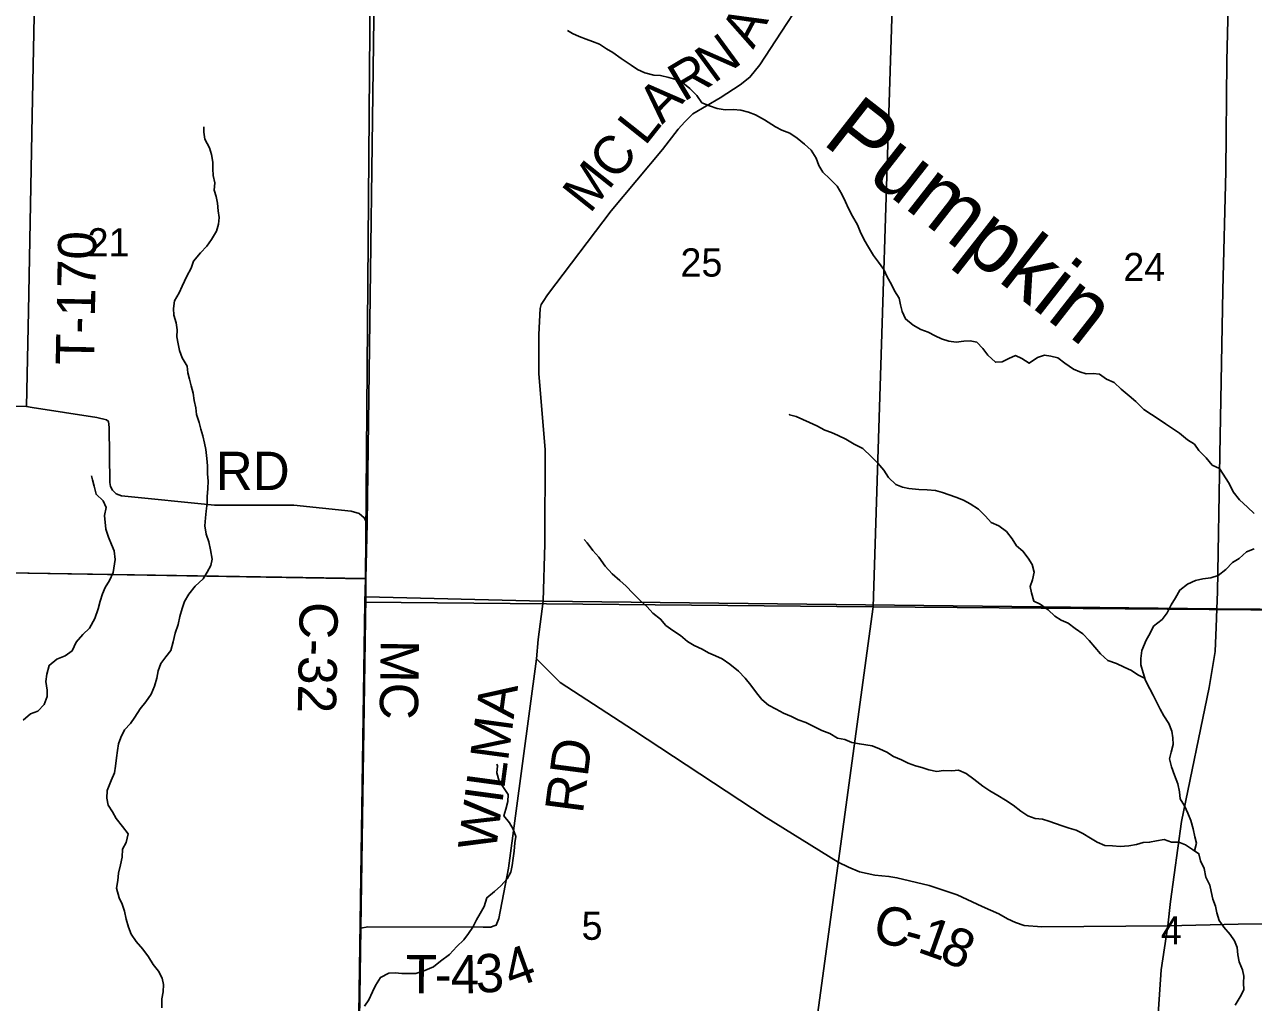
# Model space of a CAD drawing. Extents: x 1759416 to 2214760, y 252598 to 1116833.
# Drawn here: x 2026271 to 2035892, y 839182 to 846836 of the extents above; entities that cross this region are included whole.
import ezdxf

# ---------------------------------------------------------------- set-up
doc = ezdxf.new("R2010")
doc.units = 0
for name, color, linetype in [('GM_X_County_Road', 7, 'Continuous'), ('GM_X_County_Road_Text', 7, 'Continuous'), ('GM_X_Minor_River', 7, 'Continuous'), ('GM_X_Minor_River_Text', 7, 'Continuous'), ('GM_X_Section', 7, 'Continuous'), ('GM_X_Section_Text', 7, 'Continuous'), ('GM_X_Township', 7, 'Continuous'), ('GM_X_Township_Road', 7, 'Continuous'), ('GM_X_Township_Road_Text', 7, 'Continuous')]:
    doc.layers.add(name, color=color, linetype=linetype)

msp = doc.modelspace()

# ---------------------------------------------------------------- linework, layer by layer
at = {"layer": 'GM_X_County_Road'}
for points in [[(2032338, 846994.9), (2032195.4, 846777.5), (2032028.6, 846520.7), (2031949.5, 846424.1), (2031872.7, 846364.8), (2031716.9, 846261.6), (2031504, 846138.7), (2031441.5, 846073.9), (2031388.8, 846016.8), (2031265.9, 845858.7), (2030863.9, 845378.9), (2030365.7, 844721.7), (2030331.3, 844667.7), (2030315.2, 844643.7), (2030307, 844613.7), (2030295.9, 844409.1), (2030298.2, 844104.2), (2030347.3, 843507.6), (2030344.6, 842771.8), (2030332.2, 842321.6)], [(2025914.8, 843849.3), (2026285.3, 843845.3), (2026331.3, 843839), (2026837.6, 843760), (2026911.6, 843741.6), (2026927.5, 843729.4), (2026933.3, 843681.3), (2026937, 843252), (2026942.8, 843219.9), (2026958.7, 843191.7), (2026986.6, 843163.5), (2027030.6, 843147.2), (2027757.2, 843075), (2028378.9, 843073.8), (2028827.5, 843026.7), (2028891.1, 843008.3), (2028930, 842975.5), (2028952.5, 842930.4), (2028943.4, 842500.2), (2028942.2, 842356.9)], [(2028942.2, 842356.9), (2028902.3, 839761.8), (2028866.6, 837250.6), (2028838.3, 834843.4), (2028832.8, 833954.3), (2028823.7, 833328.2)], [(2028942.2, 842356.9), (2030332.2, 842321.6)], [(2030332.2, 842321.6), (2030332.2, 842321.6), (2030292.4, 842023.7), (2030278.7, 841871.3), (2030465.4, 841686.2), (2031038.2, 841314), (2032077.9, 840628.3), (2032640.8, 840280.2), (2032722.7, 840239.6), (2032806.6, 840205.1), (2032928.6, 840178.3), (2033038.7, 840167.7), (2033100.8, 840157.3), (2033352.8, 840097.8), (2033572.7, 840024.4), (2033768.5, 839933), (2033898.4, 839874.1), (2033966.2, 839835.7), (2034030.2, 839807.2), (2034096.1, 839782.8), (2034236.3, 839774), (2035221.7, 839780.7), (2035772.5, 839795.7), (2036812, 839804.1)]]:
    msp.add_lwpolyline(points, dxfattribs=at)
at = {"layer": 'GM_X_Minor_River'}
for points in [[(2033142.8, 844589.6), (2033128.7, 844641.8), (2033118.6, 844693.9), (2033082.5, 844752), (2033058.4, 844802.2), (2033024.3, 844860.3), (2032998.2, 844918.4), (2032956.1, 844976.6), (2032918, 845028.7), (2032877.9, 845094.8), (2032843.8, 845151), (2032813.7, 845217.1), (2032791.6, 845269.3), (2032753.5, 845337.4), (2032721.4, 845397.5), (2032697.3, 845447.7), (2032669.2, 845507.8), (2032633.1, 845570), (2032574.9, 845628.1), (2032520.8, 845680.2), (2032490.7, 845732.3), (2032468.6, 845790.4), (2032428.5, 845852.6), (2032378.4, 845900.7), (2032320.3, 845946.8), (2032262.2, 845986.8), (2032200.1, 846010.8), (2032150.1, 846036.9), (2032063.9, 846090.9), (2031993.8, 846129), (2031939.8, 846151), (2031877.7, 846165), (2031819.7, 846170.9), (2031755.6, 846168.9), (2031693.6, 846178.9), (2031633.5, 846198.9), (2031573.4, 846222.9), (2031533.3, 846281), (2031479.2, 846335.1), (2031425.1, 846379.2), (2031369, 846405.2), (2031315, 846421.2), (2031248.9, 846437.2), (2031198.8, 846441.2), (2031126.8, 846457.1), (2031070.7, 846483.2), (2031020.6, 846517.2), (2030940.5, 846569.3), (2030876.4, 846617.4), (2030826.3, 846645.4), (2030772.2, 846681.5), (2030718.1, 846703.5), (2030668.1, 846721.5), (2030614, 846743.5), (2030561.9, 846767.5), (2030521.9, 846789.5)], [(2027221.1, 841533.7), (2027261, 841595.9), (2027288.9, 841658.1), (2027306.8, 841720.3), (2027316.8, 841778.5), (2027338.7, 841834.7), (2027376.7, 841886.8), (2027414.6, 841937), (2027434.5, 842003.2), (2027450.5, 842073.4), (2027472.4, 842139.7), (2027486.3, 842201.8), (2027504.2, 842266), (2027522.2, 842320.2), (2027556.1, 842378.4), (2027606, 842440.6), (2027670, 842498.8), (2027699.9, 842551), (2027727.9, 842601.2), (2027739.8, 842651.3), (2027727.7, 842723.5), (2027713.6, 842787.7), (2027691.5, 842847.9), (2027681.4, 842912), (2027687.4, 842974.2), (2027693.3, 843026.4), (2027699.2, 843088.6), (2027701.1, 843140.7), (2027705, 843204.9), (2027707, 843263.1), (2027702.9, 843319.2), (2027702.8, 843383.4), (2027698.7, 843439.6), (2027688.6, 843509.8), (2027678.5, 843559.9), (2027666.4, 843618), (2027650.4, 843670.2), (2027638.3, 843722.3), (2027616.2, 843784.5), (2027612.1, 843836.6), (2027598, 843894.8), (2027589.9, 843950.9), (2027573.8, 844007.1), (2027561.8, 844061.2), (2027549.7, 844111.3), (2027543.6, 844161.5), (2027503.5, 844227.6), (2027483.4, 844283.8), (2027473.3, 844337.9), (2027463.2, 844392.1), (2027465.2, 844446.2), (2027457.1, 844502.4), (2027439, 844562.5), (2027436.9, 844612.7), (2027444.8, 844672.9), (2027480.8, 844735.1), (2027504.7, 844789.2), (2027540.6, 844865.5), (2027574.5, 844929.7), (2027594.5, 844983.9), (2027648.4, 845048.1), (2027698.4, 845100.3), (2027734.3, 845154.5), (2027774.3, 845218.7), (2027790.2, 845272.9), (2027794.1, 845327), (2027786, 845379.2), (2027782, 845439.3), (2027769.9, 845489.4), (2027755.8, 845539.6), (2027759.7, 845597.8), (2027747.6, 845655.9), (2027745.6, 845706), (2027745.5, 845758.2), (2027735.4, 845818.3), (2027717.3, 845870.5), (2027683.2, 845938.6), (2027675.1, 845992.8), (2027675, 846036.9)], [(2035896.8, 843009.5), (2035844.6, 843059.6), (2035782.5, 843115.7), (2035732.4, 843177.8), (2035702.3, 843244), (2035626.1, 843360.3), (2035570, 843386.3), (2035521.9, 843444.4), (2035465.8, 843502.5), (2035429.7, 843552.7), (2035375.6, 843586.7), (2035313.5, 843638.8), (2035259.4, 843674.9), (2035203.3, 843710.9), (2035147.3, 843749), (2035095.2, 843785), (2035035.1, 843823.1), (2034971, 843885.2), (2034918.9, 843931.3), (2034856.7, 843983.4), (2034800.6, 844035.5), (2034742.6, 844059.5), (2034686.5, 844099.6), (2034636.4, 844105.5), (2034582.4, 844103.5), (2034532.3, 844117.5), (2034482.3, 844137.5), (2034416.2, 844185.6), (2034360.1, 844227.7), (2034306, 844239.6), (2034256, 844247.6), (2034202, 844229.5), (2034136, 844185.3), (2034079.9, 844223.4), (2034029.8, 844245.4), (2033975.8, 844223.3), (2033923.8, 844197.2), (2033871.8, 844193.1), (2033811.7, 844249.2), (2033773.6, 844299.3), (2033725.5, 844349.4), (2033675.4, 844359.4), (2033625.4, 844357.4), (2033565.4, 844351.3), (2033507.3, 844357.3), (2033449.3, 844375.3), (2033399.2, 844399.3), (2033345.1, 844427.3), (2033287.1, 844449.3), (2033227, 844483.4), (2033166.9, 844531.5), (2033142.8, 844589.6)], [(2035040.2, 841720.1), (2034987.8, 841747), (2034937.7, 841779.1), (2034879.7, 841805.1), (2034819.6, 841835.2), (2034753.5, 841859.2), (2034695.4, 841909.2), (2034649.3, 841963.4), (2034605.2, 842015.5), (2034557.1, 842067.6), (2034497, 842109.7), (2034440.9, 842149.7), (2034386.9, 842173.8), (2034336.8, 842205.8), (2034284.7, 842253.9), (2034222.6, 842300), (2034172.5, 842324), (2034154.4, 842388.2), (2034144.3, 842438.3), (2034162.3, 842488.5), (2034176.2, 842548.7), (2034160.1, 842608.8), (2034128, 842658.9), (2034087.9, 842715), (2034037.8, 842757.1), (2034003.7, 842811.3), (2033957.6, 842867.4), (2033897.5, 842911.4), (2033839.5, 842937.5), (2033793.4, 842987.6), (2033739.3, 843041.7), (2033675.2, 843083.8), (2033623.1, 843113.8), (2033563, 843137.8), (2033509, 843155.8), (2033456.9, 843173.8), (2033402.8, 843187.8), (2033336.8, 843193.8), (2033272.7, 843195.7), (2033194.7, 843203.7), (2033144.6, 843215.7), (2033092.6, 843235.7), (2033034.4, 843291.8), (2032998.3, 843347.9), (2032952.3, 843402), (2032902.2, 843452.1), (2032834, 843518.3), (2032765.9, 843552.3), (2032701.8, 843590.4), (2032639.7, 843620.4), (2032589.7, 843642.4), (2032537.6, 843662.4), (2032473.5, 843696.5), (2032415.5, 843722.5), (2032363.4, 843744.5), (2032311.3, 843768.5), (2032259.3, 843782.5), (2032265.3, 843784.5)], [(2026260.6, 841390.5), (2026316.6, 841440.7), (2026374.6, 841462.8), (2026424.6, 841513), (2026446.5, 841577.2), (2026448.4, 841627.3), (2026436.3, 841693.5), (2026444.3, 841751.7), (2026464.2, 841819.9), (2026524.2, 841868.1), (2026588.1, 841894.2), (2026644.1, 841934.4), (2026674.1, 842002.6), (2026726, 842062.8), (2026778, 842111), (2026819.9, 842187.2), (2026845.8, 842261.5), (2026863.7, 842321.7), (2026879.7, 842379.8), (2026901.6, 842430), (2026935.5, 842484.2), (2026963.5, 842548.4), (2026979.3, 842648.7), (2026971.3, 842716.9), (2026951.2, 842767), (2026929.1, 842823.1), (2026907, 842885.3), (2026896.8, 842993.6), (2026908.7, 843055.8), (2026886.7, 843107.9), (2026830.5, 843160), (2026816.4, 843222.2), (2026802.4, 843272.3), (2026794.3, 843304.4)], [(2035606.7, 839884.2), (2035594.6, 839936.4), (2035574.6, 839990.5), (2035560.5, 840050.7), (2035550.4, 840100.8), (2035520.3, 840162.9), (2035506.2, 840229.1), (2035478.1, 840291.3), (2035466, 840345.4), (2035415.9, 840379.5), (2035359.8, 840415.5), (2035307.8, 840437.5), (2035251.7, 840437.5), (2035193.7, 840457.5), (2035133.6, 840447.4), (2035079.6, 840435.3), (2035027.6, 840433.3), (2034977.6, 840419.2), (2034915.6, 840407.1), (2034847.5, 840403), (2034789.5, 840407), (2034729.4, 840409), (2034669.4, 840435), (2034617.3, 840467), (2034557.2, 840505.1), (2034505.1, 840529.1), (2034449.1, 840547.1), (2034395, 840563.1), (2034343, 840581.1), (2034290.9, 840601.1), (2034240.8, 840615.1), (2034182.8, 840621.1), (2034124.7, 840643.1), (2034070.6, 840679.2), (2034010.5, 840725.2), (2033950.4, 840765.3), (2033890.4, 840801.3), (2033828.3, 840837.4), (2033774.2, 840873.5), (2033704.1, 840929.6), (2033642, 840973.6), (2033581.9, 840999.7), (2033529.9, 840995.6), (2033465.8, 840997.5), (2033413.8, 840989.5), (2033349.7, 841001.5), (2033295.7, 841019.5), (2033245.6, 841033.5), (2033189.6, 841053.5), (2033137.5, 841079.5), (2033073.4, 841107.5), (2033021.3, 841141.6), (2032963.3, 841167.6), (2032907.2, 841191.6), (2032807.1, 841205.6), (2032747, 841217.6), (2032693, 841239.6), (2032634.9, 841251.6), (2032576.8, 841285.6), (2032512.8, 841309.6), (2032454.7, 841339.7), (2032388.6, 841373.7), (2032328.5, 841393.7), (2032274.5, 841419.7), (2032212.4, 841445.8), (2032156.3, 841477.8), (2032094.2, 841507.8), (2032042.1, 841553.9), (2032002, 841604), (2031955.9, 841666.2), (2031913.8, 841720.3), (2031859.7, 841774.4), (2031793.6, 841830.5), (2031733.5, 841870.6), (2031681.4, 841894.6), (2031625.4, 841918.6), (2031575.3, 841946.6), (2031513.2, 841976.7), (2031461.1, 842006.7), (2031407, 842054.8), (2031347, 842092.9), (2031290.9, 842132.9), (2031250.8, 842183), (2031188.7, 842229.1), (2031146.6, 842279.2), (2031090.5, 842327.3), (2031034.4, 842385.4), (2030982.2, 842439.5), (2030930.1, 842485.6), (2030872, 842537.7), (2030815.9, 842595.8), (2030765.8, 842668), (2030719.7, 842718.1), (2030675.6, 842780.2), (2030651.5, 842806.3)], [(2035432, 840368.5), (2035445.9, 840427.6), (2035433.8, 840477.8), (2035419.7, 840539.9), (2035401.6, 840606.1), (2035377.5, 840662.2), (2035353.4, 840720.4), (2035319.3, 840774.5), (2035313.3, 840830.7), (2035301.2, 840892.8), (2035273.1, 840961), (2035251, 841025.2), (2035234.9, 841089.4), (2035248.8, 841141.5), (2035264.7, 841199.7), (2035260.7, 841251.8), (2035252.6, 841304), (2035230.5, 841364.1), (2035190.4, 841424.3), (2035162.3, 841478.4), (2035108.1, 841586.7), (2035080, 841636.8), (2035045.9, 841701), (2035027.8, 841761.1), (2035011.7, 841823.3), (2035011.7, 841873.4), (2035017.6, 841937.6), (2035053.5, 842017.9), (2035083.4, 842072.1), (2035109.4, 842126.2), (2035177.4, 842178.4), (2035217.3, 842230.6), (2035249.3, 842292.8), (2035281.2, 842349), (2035317.2, 842409.2), (2035377.1, 842455.4), (2035439.1, 842485.6), (2035497.2, 842497.7), (2035559.2, 842505.7), (2035617.2, 842523.8), (2035677.2, 842570), (2035727.1, 842624.2), (2035781.1, 842656.4), (2035839.1, 842708.6), (2035899.1, 842732.7)], [(2027346.5, 839139), (2027344.4, 839209.2), (2027356.3, 839265.4), (2027358.2, 839321.5), (2027348.1, 839371.7), (2027320, 839427.8), (2027277.9, 839479.9), (2027241.8, 839540), (2027197.7, 839598.2), (2027145.6, 839658.3), (2027105.5, 839716.4), (2027083.4, 839770.6), (2027067.3, 839834.7), (2027053.2, 839894.9), (2027035.1, 839951), (2027011, 840001.2), (2026990.9, 840075.4), (2027000.9, 840135.5), (2027006.8, 840193.7), (2027022.7, 840257.9), (2027034.6, 840320.1), (2027036.5, 840382.3), (2027066.5, 840434.4), (2027082.4, 840500.7), (2027038.3, 840558.8), (2026988.2, 840620.9), (2026958.1, 840673), (2026926, 840725.2), (2026915.9, 840781.3), (2026917.8, 840839.5), (2026947.7, 840919.7), (2026973.7, 840977.9), (2026983.6, 841030.1), (2026991.5, 841096.3), (2026999.4, 841154.4), (2027007.4, 841206.6), (2027025.3, 841256.8), (2027053.2, 841314.9), (2027101.2, 841365.1), (2027133.2, 841415.3), (2027175.1, 841479.5), (2027221.1, 841533.7)], [(2029948.8, 840049.8), (2030000.8, 840094), (2030048.8, 840148.2), (2030076.7, 840202.3), (2030088.6, 840254.5), (2030096.6, 840310.7), (2030104.5, 840364.8), (2030110.4, 840431), (2030118.3, 840481.2), (2030096.2, 840537.3), (2030066.2, 840587.4), (2030022.1, 840641.5), (2030038, 840695.7), (2030053.9, 840755.9), (2030055.9, 840810.1), (2030019.8, 840864.2), (2029987.7, 840914.3), (2029967.6, 840978.5), (2029973.5, 841034.6), (2029967.5, 841046.7)], [(2028931.4, 839152.4), (2028965.4, 839202.5), (2028995.3, 839264.8), (2029019.3, 839314.9), (2029057.2, 839377.1), (2029123.2, 839411.3), (2029173.2, 839413.3), (2029225.3, 839409.4), (2029277.3, 839409.4), (2029333.3, 839407.4), (2029391.3, 839425.5), (2029471.3, 839459.7), (2029527.3, 839503.9), (2029597.3, 839558.1), (2029655.2, 839620.3), (2029711.2, 839670.5), (2029747.2, 839720.7), (2029779.1, 839770.9), (2029809, 839829), (2029839, 839879.2), (2029868.9, 839933.4), (2029888.9, 840001.6), (2029948.8, 840049.8)], [(2035749.8, 839160.3), (2035787.7, 839224.5), (2035817.7, 839280.7), (2035815.6, 839334.8), (2035817.5, 839387), (2035805.5, 839437.1), (2035779.4, 839499.3), (2035771.3, 839555.4), (2035765.2, 839611.6), (2035745.1, 839663.7), (2035709, 839713.8), (2035660.9, 839771.9), (2035624.8, 839824.1), (2035606.7, 839884.2)]]:
    msp.add_lwpolyline(points, dxfattribs=at)
at = {"layer": 'GM_X_Section'}
for points in [[(2028981.5, 847784.7), (2028938.8, 842496.9), (2025051.8, 842562.2), (2023622.8, 842583.7), (2023761.5, 847931.7)], [(2033088.9, 847791.3), (2032914.6, 842279.2), (2028935.2, 842314.8), (2028938.8, 842496.9), (2028981.5, 847784.7)], [(2038329.2, 847643.7), (2038174.5, 842236.2), (2032914.6, 842279.2), (2033088.9, 847791.3)], [(2028935.2, 842314.8), (2032914.6, 842279.2), (2032234.9, 837288.1), (2028865.9, 837251.1), (2028881.6, 838733.5)], [(2038174.5, 842236.2), (2038184.1, 841701.3), (2037606.4, 837463.5), (2032234.9, 837288.1), (2032914.6, 842279.2)]]:
    msp.add_lwpolyline(points, close=True, dxfattribs=at)
at = {"layer": 'GM_X_Township'}
for points in [[(2029344.8, 867782.7), (2029127.9, 855176.9), (2029102.6, 853670.5), (2029052.6, 849933.6), (2029030.1, 849879.1), (2029030.1, 849829.2), (2029045.6, 849735.4), (2029045.6, 849495.4), (2029029.4, 848523.1), (2029017.7, 847875.4), (2028952.5, 842930.4), (2028943.4, 842500.2), (2021033.7, 842626.4), (2018480.7, 842690.6), (2018353.8, 842693.8), (2015674, 842761.1), (2014123.5, 842823.7), (2010315.5, 842932.4)], [(2043642.3, 842158.7), (2040965.3, 842189.8), (2037988.5, 842244.6), (2035606.8, 842261.8), (2030332.2, 842321.6), (2028942.2, 842356.9), (2028943.4, 842500.2), (2028952.5, 842930.4), (2029017.7, 847875.4), (2029029.4, 848523.1), (2029045.6, 849495.4), (2029045.6, 849735.4), (2029030.1, 849829.2), (2029030.1, 849879.1), (2029052.6, 849933.6), (2029102.6, 853670.5), (2029127.9, 855176.9), (2029344.8, 867782.7)], [(2010315.5, 842932.4), (2014123.5, 842823.7), (2015674, 842761.1), (2018353.8, 842693.8), (2018480.7, 842690.6), (2021033.7, 842626.4), (2028943.4, 842500.2), (2028942.2, 842356.9), (2028902.3, 839761.8), (2028866.6, 837250.6), (2028838.3, 834843.4), (2028832.8, 833954.3), (2028816.2, 833355.5), (2028804.9, 832838.9), (2028798.1, 832529.2), (2028803.3, 832220.3), (2028808.6, 831908.6), (2028806.5, 831532.6)], [(2028806.5, 831532.6), (2028808.6, 831908.6), (2028803.3, 832220.3), (2028798.1, 832529.2), (2028804.9, 832838.9), (2028816.2, 833355.5), (2028832.8, 833954.3), (2028838.3, 834843.4), (2028866.6, 837250.6), (2028902.3, 839761.8), (2028942.2, 842356.9), (2030332.2, 842321.6), (2035606.8, 842261.8), (2037988.5, 842244.6), (2040965.3, 842189.8), (2043642.3, 842158.7), (2049020.9, 842050.6), (2053715.8, 841956.2), (2054399.4, 841942.5), (2054222.1, 838242.8), (2054174.7, 836923.6), (2054095.5, 834375.8), (2053974.1, 831534.4)]]:
    msp.add_lwpolyline(points, dxfattribs=at)
at = {"layer": 'GM_X_Township_Road'}
for points in [[(2026285.3, 843845.3), (2026301.3, 844593.4), (2026329.5, 846123.7), (2026364.5, 847816.3), (2026376.2, 848127.2), (2026402.8, 849751.6), (2026451.9, 850528.1), (2026474.1, 852127.8), (2026503.1, 853431.9), (2026511.4, 853650.6), (2026528.8, 853695.5), (2026551.1, 853740.5)], [(2035822.4, 851599.8), (2035811.8, 851236.5), (2035790.7, 850432.5), (2035757.2, 849563.2), (2035683.1, 846553), (2035677.1, 845685.4), (2035653.2, 844758), (2035629.3, 843471.6), (2035611.3, 842394.6), (2035606.8, 842261.8), (2035601, 842118.3)], [(2035601, 842118.3), (2035593.4, 841927.9), (2035545.5, 841646.7), (2035328.2, 840598.5), (2035242.7, 839973.1), (2035221.7, 839780.7)], [(2030278.7, 841871.3), (2030058.4, 840233.3), (2029983.6, 839838.9), (2029963.2, 839786.8), (2029940.8, 839778.5)], [(2029940.8, 839778.5), (2029920.1, 839770.9), (2029861.2, 839770.9), (2028959, 839773.2), (2028902.3, 839761.8)], [(2035221.7, 839780.7), (2035169.7, 839436), (2035101.9, 838438.8)]]:
    msp.add_lwpolyline(points, dxfattribs=at)

# ---------------------------------------------------------------- texts
at = {"layer": 'GM_X_County_Road_Text'}
for s, rotation, p in [('A', 62.06482, (2031975.7, 846637.3)), ('N', 36.2032, (2031666.7, 846370.5)), ('R', 30.83658, (2031429.6, 846227.3)), ('A', 46.11542, (2031263.1, 846050.1)), ('L', 51.52023, (2031128.4, 845880.1)), ('C', 50.08199, (2030897.9, 845603.5)), ('M', 51.55329, (2030696.8, 845350.1)), ('RD', 0.00001, (2027767.1, 843192.6)), ('C-32', 268.9714, (2028425.1, 842318.3)), ('MC', 269.11908, (2029059.9, 842021.1)), ('C', 348.16803, (2032902, 839660.5)), ('1', 340.38994, (2033251.6, 839580.1)), ('8', 336.47343, (2033420.6, 839520.1)), ('-', 344.55319, (2033138.3, 839611.2))]:
    msp.add_text(s, height=300, rotation=rotation, dxfattribs=at).set_placement(p)
at = {"layer": 'GM_X_Minor_River_Text'}
msp.add_text('Pumpkin', height=500.01, rotation=321.96587, dxfattribs=at).set_placement((2032506, 845910.5))
at = {"layer": 'GM_X_Section_Text'}
for s, p in [('21', (2026763.9, 845021.3)), ('25', (2031405.9, 844863.4)), ('24', (2034873.1, 844827.7)), ('5', (2030631.5, 839672)), ('4', (2035167.9, 839635.7))]:
    msp.add_text(s, height=221, rotation=0.00001, dxfattribs=at).set_placement(p)
at = {"layer": 'GM_X_Township_Road_Text'}
for s, rotation, p in [('T-170', 88.87624, (2026813.7, 844168.7)), ('WILMA', 82.34039, (2029960.1, 840357.8)), ('RD', 82.56899, (2030641.2, 840653.8)), ('3', 3.43632, (2029808.8, 839255.1)), ('4', 19.89354, (2030085, 839285.1)), ('T', 359.68286, (2029255, 839253.8)), ('4', 0.66992, (2029608.2, 839252.3)), ('-', 359.87185, (2029480.5, 839252.6))]:
    msp.add_text(s, height=300, rotation=rotation, dxfattribs=at).set_placement(p)

doc.saveas('drawing.dxf')
